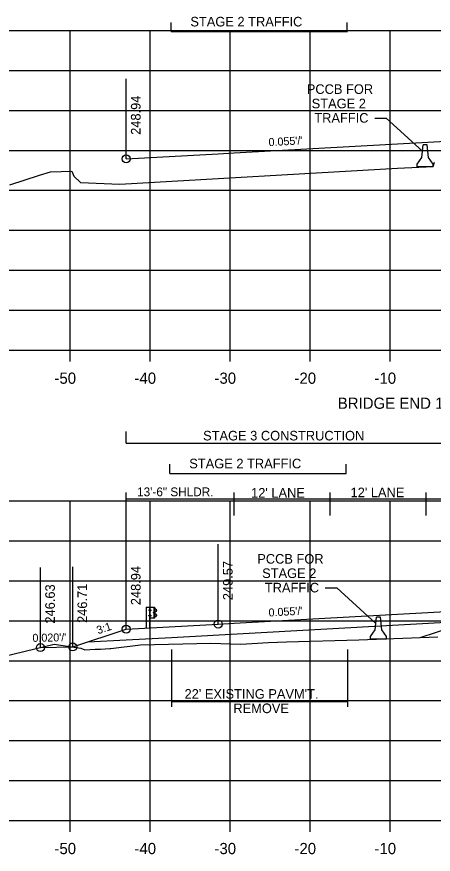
# Model space of a CAD drawing. Extents: x 1342547 to 1344156, y -1532351 to -1517216.
# Drawn here: x 1342646.2 to 1342698.2, y -1529139.1 to -1529034.4 of the extents above; entities that cross this region are included whole.
import ezdxf

# ---------------------------------------------------------------- set-up
doc = ezdxf.new("R2010")
doc.units = 0
for name, color, linetype in [('R_Alt Surface', 7, 'Continuous'), ('R_Axis', 7, 'Continuous'), ('R_Axis Annot', 7, 'Continuous'), ('R_Draft', 7, 'Continuous'), ('R_Exist Surface', 7, 'Continuous'), ('R_Fin Surface', 7, 'Continuous'), ('R_Grid', 7, 'Continuous'), ('R_MOT', 7, 'Continuous'), ('R_No Plot', 7, 'Continuous'), ('R_Xsect Elev', 7, 'Continuous'), ('R_Xsect Slope', 7, 'Continuous')]:
    doc.layers.add(name, color=color, linetype=linetype)

msp = doc.modelspace()

# ---------------------------------------------------------------- linework, layer by layer
at = {"layer": 'R_Alt Surface'}
for points in [[(1342665.52, -1529112), (1342702.87, -1529109.95)], [(1342655.07, -1529112.57), (1342659.87, -1529112.31)], [(1342659.87, -1529112.31), (1342665.52, -1529112)]]:
    msp.add_lwpolyline(points, dxfattribs=at)
at = {"layer": 'R_Axis'}
for p, q in [((1342562.87, -1529076.08), (1342842.87, -1529076.08)), ((1342652.87, -1529077.48), (1342652.87, -1529076.08)), ((1342662.87, -1529077.48), (1342662.87, -1529076.08)), ((1342672.87, -1529077.48), (1342672.87, -1529076.08)), ((1342682.87, -1529077.48), (1342682.87, -1529076.08)), ((1342692.87, -1529077.48), (1342692.87, -1529076.08)), ((1342562.87, -1529134.92), (1342842.87, -1529134.92)), ((1342652.87, -1529136.32), (1342652.87, -1529134.92)), ((1342662.87, -1529136.32), (1342662.87, -1529134.92)), ((1342672.87, -1529136.32), (1342672.87, -1529134.92)), ((1342682.87, -1529136.32), (1342682.87, -1529134.92)), ((1342692.87, -1529136.32), (1342692.87, -1529134.92))]:
    msp.add_line(p, q, dxfattribs=at)
at = {"layer": 'R_Draft'}
for p, q in [((1342665.48, -1529036.21), (1342665.48, -1529035.07)), ((1342687.49, -1529036.31), (1342687.49, -1529035.07)), ((1342665.48, -1529036.21), (1342687.49, -1529036.21)), ((1342659.87, -1529087.69), (1342659.87, -1529086.26)), ((1342659.87, -1529087.69), (1342702.78, -1529087.69)), ((1342665.34, -1529091.49), (1342665.34, -1529090.34)), ((1342687.35, -1529091.49), (1342687.35, -1529090.34)), ((1342665.34, -1529091.49), (1342687.35, -1529091.49)), ((1342662.35, -1529108.24), (1342662.35, -1529110.75)), ((1342662.38, -1529108.24), (1342662.38, -1529110.75)), ((1342662.75, -1529108.65), (1342662.75, -1529108.55)), ((1342662.81, -1529108.54), (1342662.76, -1529108.54)), ((1342662.81, -1529108.57), (1342662.76, -1529108.57)), ((1342662.81, -1529108.63), (1342662.76, -1529108.63)), ((1342662.81, -1529108.63), (1342662.76, -1529108.63)), ((1342662.81, -1529108.66), (1342662.76, -1529108.66)), ((1342662.88, -1529108.23), (1342662.81, -1529108.24)), ((1342662.81, -1529108.66), (1342662.81, -1529108.54)), ((1342662.84, -1529110.75), (1342662.84, -1529108.23)), ((1342662.88, -1529108.23), (1342662.87, -1529108.23)), ((1342662.93, -1529108.6), (1342662.87, -1529108.6)), ((1342662.88, -1529108.54), (1342662.93, -1529108.54)), ((1342662.88, -1529108.67), (1342662.93, -1529108.67)), ((1342662.93, -1529108.54), (1342662.93, -1529108.67)), ((1342663.37, -1529109.6), (1342663.37, -1529108.24)), ((1342663.52, -1529108.45), (1342663.41, -1529108.39)), ((1342663.51, -1529108.47), (1342663.41, -1529108.42)), ((1342663.46, -1529108.78), (1342663.63, -1529108.68)), ((1342663.47, -1529108.8), (1342663.65, -1529108.7)), ((1342663.64, -1529108.57), (1342663.51, -1529108.47)), ((1342663.65, -1529108.55), (1342663.52, -1529108.45)), ((1342662.74, -1529109.34), (1342662.74, -1529109.24)), ((1342662.8, -1529109.23), (1342662.75, -1529109.23)), ((1342662.8, -1529109.26), (1342662.75, -1529109.26)), ((1342662.8, -1529109.32), (1342662.75, -1529109.32)), ((1342662.8, -1529109.32), (1342662.75, -1529109.32)), ((1342662.8, -1529109.35), (1342662.75, -1529109.35)), ((1342662.8, -1529109.35), (1342662.8, -1529109.23)), ((1342662.87, -1529109.6), (1342662.84, -1529109.6)), ((1342662.93, -1529109.29), (1342662.87, -1529109.29)), ((1342662.93, -1529109.23), (1342662.88, -1529109.23)), ((1342662.93, -1529109.35), (1342662.88, -1529109.35)), ((1342662.93, -1529109.35), (1342662.93, -1529109.23)), ((1342663.36, -1529108.86), (1342663.31, -1529108.86)), ((1342663.31, -1529108.97), (1342663.31, -1529108.87)), ((1342663.36, -1529108.89), (1342663.31, -1529108.89)), ((1342663.36, -1529108.95), (1342663.31, -1529108.95)), ((1342663.36, -1529108.98), (1342663.31, -1529108.98)), ((1342663.36, -1529108.95), (1342663.32, -1529108.95)), ((1342663.36, -1529108.98), (1342663.36, -1529108.86)), ((1342663.4, -1529109.44), (1342663.51, -1529109.38)), ((1342663.41, -1529108.98), (1342663.42, -1529108.85)), ((1342663.41, -1529109.46), (1342663.52, -1529109.4)), ((1342663.44, -1529108.98), (1342663.44, -1529108.85)), ((1342663.61, -1529109.15), (1342663.46, -1529109.06)), ((1342663.62, -1529109.13), (1342663.47, -1529109.04)), ((1342663.51, -1529109.38), (1342663.64, -1529109.28)), ((1342663.52, -1529109.4), (1342663.65, -1529109.29)), ((1342665.52, -1529113.52), (1342665.52, -1529120.71)), ((1342687.52, -1529113.52), (1342687.52, -1529120.71)), ((1342665.52, -1529120.04), (1342687.52, -1529120.04))]:
    msp.add_line(p, q, dxfattribs=at)
for points in [[(1342690.93, -1529047.05), (1342692.37, -1529047.05)], [(1342692.37, -1529047.05), (1342696.9, -1529051.18)], [(1342684.74, -1529105.81), (1342686.18, -1529105.81)], [(1342686.18, -1529105.81), (1342691.07, -1529110.26)], [(1342662.35, -1529108.24), (1342662.81, -1529108.24), (1342662.8, -1529110.75)]]:
    msp.add_lwpolyline(points, dxfattribs=at)
for points in [[(1342662.75, -1529108.57), (1342662.75, -1529108.63), (1342662.72, -1529108.63), (1342662.72, -1529108.57)], [(1342662.8, -1529108.52), (1342662.8, -1529108.68), (1342662.81, -1529108.68), (1342662.81, -1529108.52)], [(1342663.4, -1529108.23), (1342663.4, -1529109.6), (1342662.87, -1529109.6), (1342662.88, -1529108.23)], [(1342662.93, -1529108.54), (1342662.93, -1529108.67), (1342662.88, -1529108.67), (1342662.88, -1529108.54)], [(1342663.36, -1529108.84), (1342663.36, -1529109.01), (1342663.37, -1529109.01), (1342663.37, -1529108.84)], [(1342662.74, -1529109.26), (1342662.74, -1529109.32), (1342662.71, -1529109.32), (1342662.71, -1529109.26)], [(1342662.79, -1529109.21), (1342662.79, -1529109.37), (1342662.8, -1529109.37), (1342662.8, -1529109.21)], [(1342662.93, -1529109.23), (1342662.93, -1529109.35), (1342662.88, -1529109.35), (1342662.88, -1529109.23)], [(1342663.3, -1529108.89), (1342663.3, -1529108.95), (1342663.28, -1529108.95), (1342663.28, -1529108.89)]]:
    msp.add_lwpolyline(points, close=True, dxfattribs=at)
for centre, radius, start, end in [((1342662.77, -1529108.55), 0.022, 134.5745, 222.2244), ((1342662.84, -1529108.6), 0.0922, 159.7423, 200.2577), ((1342662.78, -1529108.65), 0.025, 140.9334, 216.6234), ((1342663.5, -1529108.86), 0.0865, 118.106, 175.0444), ((1342663.5, -1529108.86), 0.0622, 118.106, 175.0444), ((1342663.6, -1529108.62), 0.062, 299.2499, 57.9783), ((1342663.6, -1529108.62), 0.0856, 299.2499, 57.9783), ((1342662.76, -1529109.24), 0.022, 134.5745, 222.2244), ((1342662.83, -1529109.29), 0.0922, 159.7423, 200.2577), ((1342662.77, -1529109.34), 0.025, 140.9334, 216.6234), ((1342663.33, -1529108.87), 0.022, 134.5745, 222.2244), ((1342663.4, -1529108.92), 0.0922, 159.7423, 200.2577), ((1342663.33, -1529108.97), 0.025, 140.9334, 216.6234), ((1342663.48, -1529108.99), 0.0703, 171.7804, 246.8536), ((1342663.43, -1529108.93), 0.0453, 282.9554, 86.0697), ((1342663.48, -1529108.99), 0.0462, 171.7804, 246.8536), ((1342663.57, -1529109.23), 0.0854, 325.2184, 59.12), ((1342663.57, -1529109.23), 0.109, 325.2184, 59.12)]:
    msp.add_arc(centre, radius, start, end, dxfattribs=at)
at = {"layer": 'R_Exist Surface'}
for points in [[(1342645.33, -1529055.38), (1342649.02, -1529054.17), (1342650.39, -1529053.77), (1342653.07, -1529053.69), (1342653.32, -1529054.32), (1342654.14, -1529055.1), (1342659.06, -1529055.3), (1342693.79, -1529053.3), (1342698.25, -1529053.09), (1342698.41, -1529052.57)], [(1342643.4, -1529114.66), (1342650.87, -1529112.87), (1342654.18, -1529113.34), (1342654.71, -1529113.55), (1342655.98, -1529113.47), (1342656.58, -1529113.48), (1342656.64, -1529113.47), (1342657.82, -1529113.41), (1342657.95, -1529113.41), (1342661.66, -1529112.92), (1342670.44, -1529112.71), (1342674.18, -1529112.86), (1342677.65, -1529112.66), (1342679.89, -1529112.55), (1342688.96, -1529112.3), (1342698.84, -1529111.95)]]:
    msp.add_lwpolyline(points, dxfattribs=at)
at = {"layer": 'R_Fin Surface'}
msp.add_line((1342696.61, -1529112.03), (1342707.83, -1529108.28), dxfattribs=at)
for points in [[(1342659.87, -1529052.14), (1342671.37, -1529051.51), (1342673.37, -1529051.4), (1342702.87, -1529049.78), (1342732.37, -1529048.15), (1342734.37, -1529048.04), (1342745.88, -1529047.41)], [(1342649.15, -1529113.28), (1342653.18, -1529113.2), (1342659.86, -1529110.98), (1342659.87, -1529110.98), (1342671.37, -1529110.35), (1342673.37, -1529110.24), (1342702.87, -1529108.61), (1342732.37, -1529106.99), (1342734.37, -1529106.88), (1342745.87, -1529106.25), (1342745.88, -1529106.25), (1342791.66, -1529121.51)]]:
    msp.add_lwpolyline(points, dxfattribs=at)
at = {"layer": 'R_Grid'}
for p, q in [((1342562.87, -1529036.08), (1342842.87, -1529036.08)), ((1342652.87, -1529076.08), (1342652.87, -1529036.08)), ((1342662.87, -1529076.08), (1342662.87, -1529036.08)), ((1342672.87, -1529076.08), (1342672.87, -1529036.08)), ((1342682.87, -1529076.08), (1342682.87, -1529036.08)), ((1342692.87, -1529076.08), (1342692.87, -1529036.08)), ((1342562.87, -1529041.08), (1342842.87, -1529041.08)), ((1342562.87, -1529046.08), (1342842.87, -1529046.08)), ((1342562.87, -1529051.08), (1342842.87, -1529051.08)), ((1342562.87, -1529056.08), (1342842.87, -1529056.08)), ((1342562.87, -1529061.08), (1342842.87, -1529061.08)), ((1342562.87, -1529066.08), (1342842.87, -1529066.08)), ((1342562.87, -1529071.08), (1342842.87, -1529071.08)), ((1342562.87, -1529076.08), (1342842.87, -1529076.08)), ((1342562.87, -1529094.92), (1342842.87, -1529094.92)), ((1342652.87, -1529134.92), (1342652.87, -1529094.92)), ((1342662.87, -1529134.92), (1342662.87, -1529094.92)), ((1342672.87, -1529134.92), (1342672.87, -1529094.92)), ((1342682.87, -1529134.92), (1342682.87, -1529094.92)), ((1342692.87, -1529134.92), (1342692.87, -1529094.92)), ((1342562.87, -1529099.92), (1342842.87, -1529099.92)), ((1342562.87, -1529104.92), (1342842.87, -1529104.92)), ((1342562.87, -1529109.92), (1342842.87, -1529109.92)), ((1342562.87, -1529114.92), (1342842.87, -1529114.92)), ((1342562.87, -1529119.92), (1342842.87, -1529119.92)), ((1342562.87, -1529124.92), (1342842.87, -1529124.92)), ((1342562.87, -1529129.92), (1342842.87, -1529129.92)), ((1342562.87, -1529134.92), (1342842.87, -1529134.92))]:
    msp.add_line(p, q, dxfattribs=at)
at = {"layer": 'R_MOT'}
for p, q in [((1342696.82, -1529051.97), (1342696.99, -1529050.39)), ((1342697.24, -1529050.39), (1342696.99, -1529050.39)), ((1342697.49, -1529050.39), (1342697.24, -1529050.39)), ((1342697.66, -1529051.97), (1342697.49, -1529050.39)), ((1342696.25, -1529052.81), (1342696.82, -1529051.97)), ((1342698.25, -1529052.81), (1342697.66, -1529051.97)), ((1342696.24, -1529053.14), (1342696.25, -1529052.81)), ((1342698.24, -1529053.14), (1342696.24, -1529053.14)), ((1342698.24, -1529053.14), (1342698.25, -1529052.81)), ((1342690.98, -1529111.05), (1342691.15, -1529109.47)), ((1342691.4, -1529109.47), (1342691.15, -1529109.47)), ((1342691.65, -1529109.47), (1342691.4, -1529109.47)), ((1342691.82, -1529111.06), (1342691.65, -1529109.47)), ((1342690.4, -1529112.22), (1342690.41, -1529111.89)), ((1342690.41, -1529111.89), (1342690.98, -1529111.05)), ((1342692.41, -1529111.89), (1342691.82, -1529111.06)), ((1342692.4, -1529112.22), (1342692.41, -1529111.89)), ((1342692.4, -1529112.22), (1342690.4, -1529112.22))]:
    msp.add_line(p, q, dxfattribs=at)
at = {"layer": 'R_No Plot'}
for centre in [(1342659.86, -1529052.14), (1342659.87, -1529052.14), (1342671.37, -1529110.35), (1342659.86, -1529110.98), (1342659.87, -1529110.98), (1342649.15, -1529113.28), (1342653.18, -1529113.2)]:
    msp.add_circle(centre, 0.5, dxfattribs=at)
at = {"layer": 'R_Xsect Elev'}
for p, q in [((1342659.86, -1529052.14), (1342659.86, -1529042.14)), ((1342659.87, -1529052.14), (1342659.87, -1529042.14)), ((1342659.87, -1529109.48), (1342659.87, -1529093.88)), ((1342673.37, -1529096.74), (1342673.37, -1529093.88)), ((1342685.37, -1529096.74), (1342685.37, -1529093.88)), ((1342697.37, -1529096.74), (1342697.37, -1529093.88)), ((1342740.37, -1529094.73), (1342659.87, -1529094.73)), ((1342671.37, -1529110.35), (1342671.37, -1529100.35)), ((1342659.86, -1529110.98), (1342659.86, -1529100.98)), ((1342659.86, -1529110.98), (1342659.86, -1529100.98)), ((1342659.87, -1529110.98), (1342659.87, -1529100.98)), ((1342659.87, -1529110.98), (1342659.87, -1529100.98)), ((1342649.15, -1529113.28), (1342649.15, -1529103.28)), ((1342653.18, -1529113.2), (1342653.18, -1529103.2))]:
    msp.add_line(p, q, dxfattribs=at)

# ---------------------------------------------------------------- texts
at = {"layer": 'R_Axis Annot'}
for s, p in [('-50', (1342650.9, -1529080.28)), ('-40', (1342660.9, -1529080.28)), ('-30', (1342670.9, -1529080.28)), ('-20', (1342680.9, -1529080.28)), ('-10', (1342690.9, -1529080.28)), (' BRIDGE END 1237+75.92', (1342685.79, -1529083.41)), ('-50', (1342650.9, -1529139.12)), ('-40', (1342660.9, -1529139.12)), ('-30', (1342670.9, -1529139.12)), ('-20', (1342680.9, -1529139.12)), ('-10', (1342690.9, -1529139.12))]:
    msp.add_text(s, height=1.4, dxfattribs=at).set_placement(p)
at = {"layer": 'R_Draft'}
for s, p in [('STAGE 2 TRAFFIC', (1342667.89, -1529035.58)), ('PCCB FOR', (1342682.44, -1529044.02)), ('STAGE 2', (1342683.05, -1529045.82)), ('TRAFFIC', (1342683.38, -1529047.62)), ('STAGE 3 CONSTRUCTION', (1342669.48, -1529087.37)), ('STAGE 2 TRAFFIC', (1342667.75, -1529090.86)), ('PCCB FOR', (1342676.25, -1529102.78)), ('STAGE 2', (1342676.86, -1529104.58)), ('TRAFFIC', (1342677.2, -1529106.38)), ("22' EXISTING PAVM'T.", (1342667.16, -1529119.68)), ('REMOVE', (1342673.26, -1529121.48))]:
    msp.add_text(s, height=1.2, dxfattribs=at).set_placement(p)
at = {"layer": 'R_Xsect Elev'}
for s, p in [('248.94', (1342661.66, -1529049.14)), ('248.94', (1342661.67, -1529049.14)), ('249.57', (1342673.17, -1529107.35)), ('248.94', (1342661.66, -1529107.98)), ('248.94', (1342661.67, -1529107.98)), ('246.63', (1342650.95, -1529110.28)), ('246.71', (1342654.98, -1529110.2))]:
    msp.add_text(s, height=1.2, rotation=90, dxfattribs=at).set_placement(p)
for s, height, p in [('13\'-6" SHLDR.', 1.1, (1342661.23, -1529094.35)), ("12' LANE", 1.2, (1342675.48, -1529094.52)), ("12' LANE", 1.2, (1342687.91, -1529094.47))]:
    msp.add_text(s, height=height, dxfattribs=at).set_placement(p)
at = {"layer": 'R_Xsect Slope'}
for s, rotation, p in [("0.055'/'", 3.1481, (1342677.69, -1529050.56)), ("0.055'/'", 3.1481, (1342677.69, -1529109.4)), ('3:1', 18.4349, (1342656.36, -1529111.62)), ("0.020'/'", 1.1458, (1342648.16, -1529112.57))]:
    msp.add_text(s, height=1, rotation=rotation, dxfattribs=at).set_placement(p)

doc.saveas('drawing.dxf')
